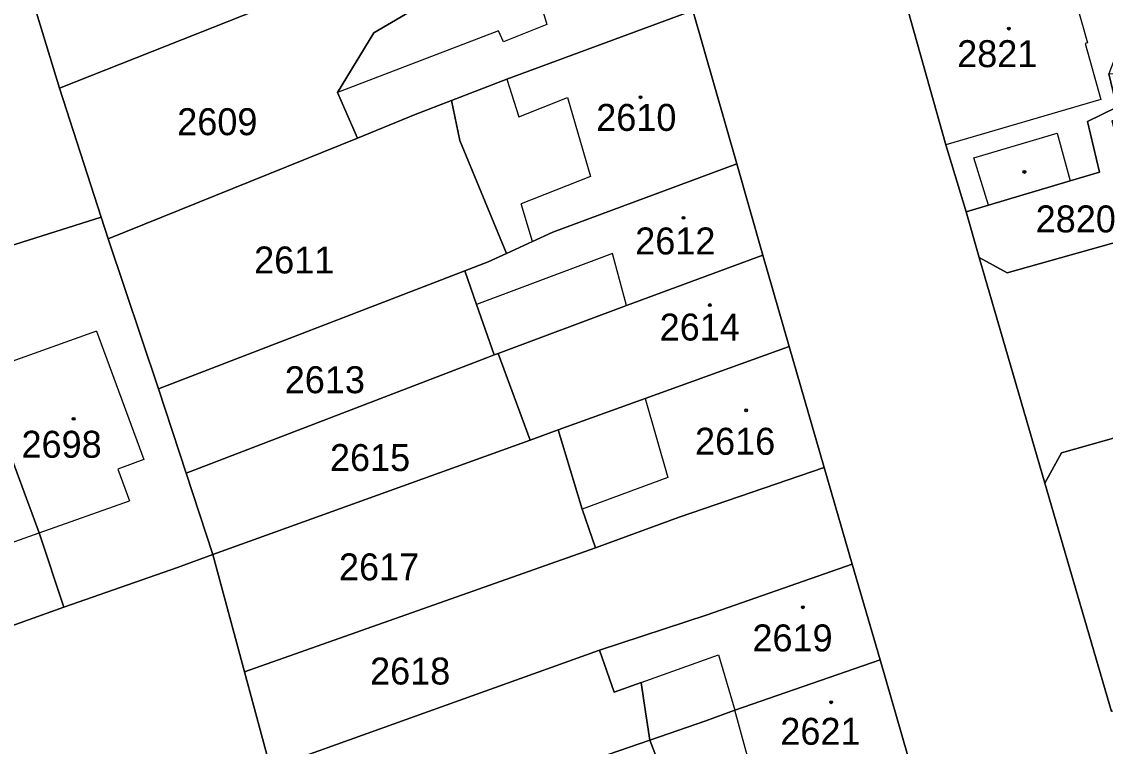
# Model space of a CAD drawing. Extents: x -596233 to -595156, y -1161235 to -1159375.
# Drawn here: x -595686.1 to -595617.7, y -1160775.7 to -1160730 of the extents above; entities that cross this region are included whole.
import ezdxf

# ---------------------------------------------------------------- set-up
doc = ezdxf.new("R2010")
doc.units = 0
for name, color, linetype in [('KN_CAR_KR', 7, 'Continuous'), ('KN_KULTURY', 7, 'Continuous'), ('KN_PARC_CIS_POZ', 7, 'Continuous'), ('KN_PARC_CIS_STAV', 7, 'Continuous'), ('KN_PARC_PLOCHA', 7, 'Continuous'), ('parcely_l', 7, 'Continuous')]:
    doc.layers.add(name, color=color, linetype=linetype)

msp = doc.modelspace()

# ---------------------------------------------------------------- linework, layer by layer
at = {"layer": 'KN_CAR_KR'}
for points in [[(-595654.38, -1160725.39), (-595652.97, -1160730.2)], [(-595620.34, -1160726.14), (-595618.86, -1160731.36)], [(-595652.97, -1160730.2), (-595655.69, -1160731.3)], [(-595656.01, -1160730.6), (-595666.17, -1160734.49)], [(-595655.69, -1160731.3), (-595656.01, -1160730.6)], [(-595618.86, -1160731.36), (-595619.01, -1160731.4)], [(-595619.01, -1160731.4), (-595618.03, -1160734.92)], [(-595655.48, -1160733.64), (-595654.73, -1160736.03)], [(-595654.73, -1160736.03), (-595651.66, -1160734.81)], [(-595651.66, -1160734.81), (-595650.2, -1160739.78)], [(-595618.03, -1160734.92), (-595627.8, -1160737.78)], [(-595626.03, -1160738.6), (-595620.77, -1160737.05)], [(-595620.77, -1160737.05), (-595619.96, -1160740.06)], [(-595625.11, -1160741.6), (-595626.03, -1160738.6)], [(-595650.2, -1160739.78), (-595654.58, -1160741.5)], [(-595653.86, -1160743.88), (-595654.58, -1160741.5)], [(-595648.83, -1160744.65), (-595657.4, -1160747.85)], [(-595647.94, -1160747.93), (-595648.83, -1160744.65)], [(-595681.35, -1160749.54), (-595688.71, -1160752.17)], [(-595681.35, -1160749.54), (-595678.37, -1160757.62)], [(-595646.76, -1160753.79), (-595645.34, -1160758.76)], [(-595678.37, -1160757.62), (-595680.02, -1160758.23)], [(-595680.02, -1160758.23), (-595679.28, -1160760.24)], [(-595645.34, -1160758.76), (-595650.73, -1160760.76)], [(-595684.98, -1160762.26), (-595679.28, -1160760.24)], [(-595691.13, -1160764.44), (-595684.98, -1160762.26)], [(-595647.01, -1160771.69), (-595642.14, -1160769.95)], [(-595642.14, -1160769.95), (-595641.1, -1160773.44)], [(-595640.09, -1160777.11), (-595641.1, -1160773.44)]]:
    msp.add_lwpolyline(points, dxfattribs=at)
at = {"layer": 'KN_KULTURY'}
for centre, radius in [((-595623.83, -1160730.46), 0.09), ((-595623.83, -1160730.46), 0.0398), ((-595647.05, -1160734.79), 0.09), ((-595647.05, -1160734.79), 0.0398), ((-595622.85, -1160739.5), 0.09), ((-595622.85, -1160739.5), 0.0398), ((-595644.34, -1160742.39), 0.09), ((-595644.34, -1160742.39), 0.0398), ((-595642.68, -1160747.89), 0.09), ((-595642.68, -1160747.89), 0.0398), ((-595682.8, -1160755.07), 0.09), ((-595640.39, -1160754.53), 0.09), ((-595640.39, -1160754.53), 0.0398), ((-595682.8, -1160755.07), 0.0398), ((-595636.82, -1160766.95), 0.09), ((-595636.82, -1160766.95), 0.0398), ((-595635.03, -1160772.94), 0.09), ((-595635.03, -1160772.94), 0.0398)]:
    msp.add_circle(centre, radius, dxfattribs=at)
at = {"layer": 'KN_PARC_PLOCHA'}
for points in [[(-595687.93, -1160720.31), (-595685.38, -1160728.7), (-595683.7, -1160734.21), (-595681.06, -1160742.35), (-595691.05, -1160745.5), (-595700.83, -1160717.68), (-595698.19, -1160716.57), (-595690.11, -1160713.15)], [(-595643.76, -1160729.31), (-595655.48, -1160733.64), (-595658.97, -1160734.99), (-595661.27, -1160735.87), (-595664.89, -1160737.37), (-595666.17, -1160734.49), (-595663.87, -1160730.72), (-595661.03, -1160729.06), (-595662.21, -1160725.69), (-595646.52, -1160719.69)], [(-595662.44, -1160725.78), (-595683.7, -1160734.21), (-595685.38, -1160728.7), (-595665.47, -1160720.81), (-595664.4, -1160720.38), (-595663.1, -1160723.82)], [(-595617.53, -1160733.31), (-595617.01, -1160735.42), (-595618.87, -1160736.32), (-595618.11, -1160739.51), (-595619.96, -1160740.06), (-595625.11, -1160741.6), (-595626.52, -1160742.02), (-595627.8, -1160737.78), (-595630.2, -1160729.28), (-595630.02, -1160729.25), (-595630.06, -1160729.06), (-595621.46, -1160726.48), (-595620.34, -1160726.14), (-595614.33, -1160724.28), (-595613.05, -1160729.06), (-595616.27, -1160730.01)], [(-595664.89, -1160737.37), (-595680.62, -1160743.71), (-595681.06, -1160742.35), (-595683.7, -1160734.21), (-595662.44, -1160725.78), (-595662.21, -1160725.69), (-595661.03, -1160729.06), (-595663.87, -1160730.72), (-595666.17, -1160734.49)], [(-595640.99, -1160738.99), (-595652.58, -1160743.29), (-595653.86, -1160743.88), (-595655.51, -1160744.64), (-595658.45, -1160737.51), (-595658.97, -1160734.99), (-595655.48, -1160733.64), (-595643.76, -1160729.31)], [(-595615.34, -1160743.44), (-595623.94, -1160745.87), (-595625.7, -1160744.89), (-595626.52, -1160742.02), (-595625.11, -1160741.6), (-595619.96, -1160740.06), (-595618.11, -1160739.51), (-595618.87, -1160736.32), (-595617.01, -1160735.42), (-595617.53, -1160733.31), (-595616.63, -1160733.26), (-595615.94, -1160735.92), (-595617.33, -1160736.28), (-595616.26, -1160740.38)], [(-595655.51, -1160744.64), (-595656.65, -1160745.17), (-595658.14, -1160745.74), (-595677.45, -1160753.18), (-595680.62, -1160743.71), (-595664.89, -1160737.37), (-595661.27, -1160735.87), (-595658.97, -1160734.99), (-595658.45, -1160737.51)], [(-595639.34, -1160744.74), (-595647.94, -1160747.93), (-595656.03, -1160750.94), (-595656.28, -1160751.03), (-595657.4, -1160747.85), (-595658.14, -1160745.74), (-595656.65, -1160745.17), (-595655.51, -1160744.64), (-595653.86, -1160743.88), (-595652.58, -1160743.29), (-595640.99, -1160738.99)], [(-595680.62, -1160743.71), (-595677.45, -1160753.18), (-595675.71, -1160758.49), (-595674.03, -1160763.62), (-595676.25, -1160764.44), (-595683.41, -1160766.95), (-595684.98, -1160762.26), (-595688.71, -1160752.17), (-595690.33, -1160747.56), (-595691.05, -1160745.5), (-595681.06, -1160742.35)], [(-595637.69, -1160750.51), (-595646.76, -1160753.79), (-595652.24, -1160755.77), (-595654.01, -1160756.41), (-595656.03, -1160750.94), (-595647.94, -1160747.93), (-595639.34, -1160744.74)], [(-595656.28, -1160751.03), (-595656.7, -1160751.19), (-595675.71, -1160758.49), (-595677.45, -1160753.18), (-595658.14, -1160745.74), (-595657.4, -1160747.85)], [(-595683.41, -1160766.95), (-595689.54, -1160769.12), (-595691.13, -1160764.44), (-595694.84, -1160754.36), (-595696.49, -1160749.65), (-595690.33, -1160747.56), (-595688.71, -1160752.17), (-595684.98, -1160762.26)], [(-595635.48, -1160758.13), (-595644.62, -1160761.26), (-595649.9, -1160763.21), (-595650.73, -1160760.76), (-595652.24, -1160755.77), (-595646.76, -1160753.79), (-595637.69, -1160750.51)], [(-595654.01, -1160756.41), (-595674.03, -1160763.62), (-595675.71, -1160758.49), (-595656.7, -1160751.19), (-595656.28, -1160751.03), (-595656.03, -1160750.94)], [(-595599.67, -1160768.57), (-595602.12, -1160769.33), (-595605.39, -1160770.35), (-595607.92, -1160771.14), (-595617.36, -1160773.52), (-595621.56, -1160759.13), (-595620.5, -1160757.22), (-595604.19, -1160752.61), (-595601.36, -1160761.92), (-595600.2, -1160766.5), (-595599.88, -1160767.74)], [(-595649.9, -1160763.21), (-595672.03, -1160771.01), (-595674.03, -1160763.62), (-595654.01, -1160756.41), (-595652.24, -1160755.77), (-595650.73, -1160760.76)], [(-595633.71, -1160764.22), (-595642.86, -1160767.42), (-595649.63, -1160769.65), (-595670.39, -1160777.09), (-595670.9, -1160775.22), (-595672.03, -1160771.01), (-595649.9, -1160763.21), (-595644.62, -1160761.26), (-595635.48, -1160758.13)], [(-595631.95, -1160770.27), (-595641.1, -1160773.44), (-595642.94, -1160774.11), (-595646.47, -1160775.33), (-595646.84, -1160772.85), (-595647.01, -1160771.69), (-595648.71, -1160772.3), (-595649.63, -1160769.65), (-595642.86, -1160767.42), (-595633.71, -1160764.22)], [(-595646.47, -1160775.33), (-595668.82, -1160783.03), (-595670.39, -1160777.09), (-595649.63, -1160769.65), (-595648.71, -1160772.3), (-595647.01, -1160771.69), (-595646.84, -1160772.85)], [(-595630.19, -1160776.32), (-595642.35, -1160780.55), (-595645.1, -1160781.54), (-595646.2, -1160781.87), (-595646.86, -1160779.31), (-595645.21, -1160778.77), (-595645.56, -1160777.68), (-595646.47, -1160775.33), (-595642.94, -1160774.11), (-595641.1, -1160773.44), (-595631.95, -1160770.27)], [(-595646.2, -1160781.87), (-595648.16, -1160782.56), (-595667.17, -1160789.26), (-595668.82, -1160783.03), (-595646.47, -1160775.33), (-595645.56, -1160777.68), (-595645.21, -1160778.77), (-595646.86, -1160779.31)]]:
    msp.add_lwpolyline(points, close=True, dxfattribs=at)
for points in [[(-595616.6, -1160823.13), (-595618.25, -1160817.43), (-595620.22, -1160810.67), (-595621.85, -1160805.03), (-595623.49, -1160799.39), (-595625.2, -1160793.49), (-595627.99, -1160783.88), (-595630.19, -1160776.32), (-595631.95, -1160770.27), (-595633.71, -1160764.22), (-595635.48, -1160758.13), (-595637.69, -1160750.51), (-595639.34, -1160744.74), (-595640.99, -1160738.99), (-595643.76, -1160729.31)], [(-595630.2, -1160729.28), (-595627.8, -1160737.78), (-595626.52, -1160742.02), (-595625.7, -1160744.89), (-595621.56, -1160759.13), (-595617.36, -1160773.52)], [(-595604.19, -1160752.61), (-595620.5, -1160757.22), (-595621.56, -1160759.13), (-595625.7, -1160744.89), (-595623.94, -1160745.87), (-595615.34, -1160743.44)], [(-595689.54, -1160769.12), (-595683.41, -1160766.95), (-595676.25, -1160764.44), (-595674.03, -1160763.62), (-595672.03, -1160771.01), (-595670.9, -1160775.22), (-595670.39, -1160777.09), (-595675.04, -1160776.69), (-595682.6, -1160779.37), (-595689.17, -1160781.7)]]:
    msp.add_lwpolyline(points, dxfattribs=at)
at = {"layer": 'parcely_l'}
for points in [[(-595683.7, -1160734.21), (-595662.44, -1160725.78)], [(-595662.21, -1160725.69), (-595661.03, -1160729.06), (-595663.87, -1160730.72), (-595666.17, -1160734.49), (-595664.89, -1160737.37)], [(-595685.38, -1160728.7), (-595683.7, -1160734.21)], [(-595643.76, -1160729.31), (-595655.48, -1160733.64), (-595658.97, -1160734.99)], [(-595640.99, -1160738.99), (-595643.76, -1160729.31)], [(-595630.06, -1160729.06), (-595630.02, -1160729.25), (-595630.2, -1160729.28), (-595627.8, -1160737.78), (-595626.52, -1160742.02)], [(-595626.52, -1160742.02), (-595625.11, -1160741.6), (-595619.96, -1160740.06), (-595618.11, -1160739.51), (-595618.87, -1160736.32), (-595617.01, -1160735.42), (-595617.53, -1160733.31)], [(-595683.7, -1160734.21), (-595681.06, -1160742.35)], [(-595664.89, -1160737.37), (-595661.27, -1160735.87), (-595658.97, -1160734.99)], [(-595658.97, -1160734.99), (-595658.45, -1160737.51), (-595655.51, -1160744.64)], [(-595664.89, -1160737.37), (-595680.62, -1160743.71)], [(-595655.51, -1160744.64), (-595653.86, -1160743.88), (-595652.58, -1160743.29), (-595640.99, -1160738.99)], [(-595639.34, -1160744.74), (-595640.99, -1160738.99)], [(-595681.06, -1160742.35), (-595691.05, -1160745.5)], [(-595681.06, -1160742.35), (-595680.62, -1160743.71)], [(-595625.7, -1160744.89), (-595626.52, -1160742.02)], [(-595680.62, -1160743.71), (-595677.45, -1160753.18)], [(-595615.34, -1160743.44), (-595623.94, -1160745.87), (-595625.7, -1160744.89)], [(-595655.51, -1160744.64), (-595656.65, -1160745.17), (-595658.14, -1160745.74)], [(-595656.03, -1160750.94), (-595647.94, -1160747.93), (-595639.34, -1160744.74)], [(-595637.69, -1160750.51), (-595639.34, -1160744.74)], [(-595621.56, -1160759.13), (-595625.7, -1160744.89)], [(-595658.14, -1160745.74), (-595677.45, -1160753.18)], [(-595658.14, -1160745.74), (-595657.4, -1160747.85), (-595656.28, -1160751.03)], [(-595683.41, -1160766.95), (-595684.98, -1160762.26), (-595688.71, -1160752.17), (-595690.33, -1160747.56)], [(-595652.24, -1160755.77), (-595646.76, -1160753.79), (-595637.69, -1160750.51)], [(-595637.69, -1160750.51), (-595635.48, -1160758.13)], [(-595675.71, -1160758.49), (-595656.7, -1160751.19), (-595656.28, -1160751.03)], [(-595656.28, -1160751.03), (-595656.03, -1160750.94)], [(-595656.03, -1160750.94), (-595654.01, -1160756.41)], [(-595604.19, -1160752.61), (-595620.5, -1160757.22), (-595621.56, -1160759.13)], [(-595677.45, -1160753.18), (-595675.71, -1160758.49)], [(-595654.01, -1160756.41), (-595652.24, -1160755.77)], [(-595649.9, -1160763.21), (-595650.73, -1160760.76), (-595652.24, -1160755.77)], [(-595654.01, -1160756.41), (-595674.03, -1160763.62)], [(-595635.48, -1160758.13), (-595644.62, -1160761.26), (-595649.9, -1160763.21)], [(-595633.71, -1160764.22), (-595635.48, -1160758.13)], [(-595675.71, -1160758.49), (-595674.03, -1160763.62)], [(-595621.56, -1160759.13), (-595617.36, -1160773.52)], [(-595683.41, -1160766.95), (-595676.25, -1160764.44), (-595674.03, -1160763.62)], [(-595674.03, -1160763.62), (-595672.03, -1160771.01)], [(-595672.03, -1160771.01), (-595649.9, -1160763.21)], [(-595649.63, -1160769.65), (-595642.86, -1160767.42), (-595633.71, -1160764.22)], [(-595633.71, -1160764.22), (-595631.95, -1160770.27)], [(-595689.54, -1160769.12), (-595683.41, -1160766.95)], [(-595670.39, -1160777.09), (-595649.63, -1160769.65)], [(-595646.47, -1160775.33), (-595646.84, -1160772.85), (-595647.01, -1160771.69), (-595648.71, -1160772.3), (-595649.63, -1160769.65)], [(-595631.95, -1160770.27), (-595641.1, -1160773.44), (-595642.94, -1160774.11), (-595646.47, -1160775.33)], [(-595631.95, -1160770.27), (-595630.19, -1160776.32)], [(-595672.03, -1160771.01), (-595670.9, -1160775.22), (-595670.39, -1160777.09)], [(-595668.82, -1160783.03), (-595646.47, -1160775.33)], [(-595646.47, -1160775.33), (-595645.56, -1160777.68), (-595645.21, -1160778.77), (-595646.86, -1160779.31), (-595646.2, -1160781.87)]]:
    msp.add_lwpolyline(points, dxfattribs=at)

# ---------------------------------------------------------------- texts
at = {"layer": 'KN_PARC_CIS_POZ'}
for s, p in [('2609', (-595676.2666, -1160737.18)), ('2820', (-595622.1366, -1160743.31)), ('2611', (-595671.4166, -1160745.9)), ('2613', (-595669.4866, -1160753.45)), ('2615', (-595666.6366, -1160758.36)), ('2617', (-595666.0666, -1160765.25)), ('2618', (-595664.1066, -1160771.82))]:
    msp.add_text(s, height=1.7, dxfattribs=at).set_placement(p)
at = {"layer": 'KN_PARC_CIS_STAV'}
for s, p in [('2821', (-595627.0866, -1160732.89)), ('2610', (-595649.8466, -1160736.91)), ('2612', (-595647.3866, -1160744.7)), ('2614', (-595645.8466, -1160750.13)), ('2616', (-595643.6166, -1160757.33)), ('2698', (-595686.0866, -1160757.52)), ('2619', (-595639.9966, -1160769.73)), ('2621', (-595638.2366, -1160775.62))]:
    msp.add_text(s, height=1.7, dxfattribs=at).set_placement(p)

doc.saveas('drawing.dxf')
